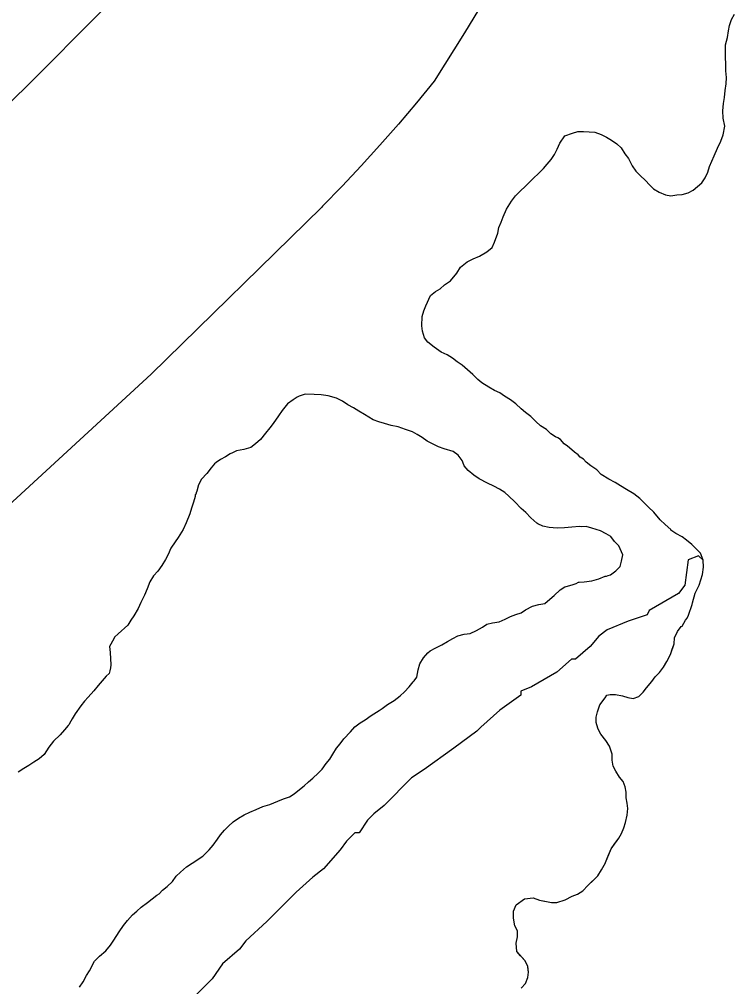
# Model space of a CAD drawing. Extents: x 3172297 to 3210190, y 958463 to 983887.
# Drawn here: x 3189404 to 3189801, y 968133 to 968670 of the extents above; entities that cross this region are included whole.
import ezdxf

# ---------------------------------------------------------------- set-up
doc = ezdxf.new("R2010")
doc.units = 0
for name, color, linetype in [('V-LEVE-TOET', 7, 'Continuous'), ('V-ROAD-CNTR', 7, 'Continuous'), ('V-SITE-VEGE', 7, 'Continuous'), ('V-TOPO-SHOR', 7, 'Continuous')]:
    doc.layers.add(name, color=color, linetype=linetype)

msp = doc.modelspace()

# ---------------------------------------------------------------- linework, layer by layer
at = {"layer": 'V-LEVE-TOET'}
msp.add_lwpolyline([(3189683.73, 968716.55), (3189650.66, 968662.16), (3189633.86, 968635.3), (3189633.86, 968635.3), (3189624.06, 968623.29), (3189614.04, 968611.46), (3189603.83, 968599.8), (3189593.4, 968588.31), (3189582.79, 968577.02), (3189571.97, 968565.91), (3189571.36, 968565.28), (3189571.36, 968565.28), (3189477.01, 968472.82), (3189477.01, 968472.82), (3189355.68, 968361.3)], dxfattribs=at)
at = {"layer": 'V-ROAD-CNTR'}
msp.add_lwpolyline([(3189201.97, 968437.54), (3189322.02, 968550.61), (3189322.02, 968550.61), (3189365.41, 968591.19), (3189408.08, 968632.53), (3189450.02, 968674.6)], dxfattribs=at)
at = {"layer": 'V-SITE-VEGE'}
for p, q in [((3189780.53, 968372.06), (3189774.81, 968369.9)), ((3189783.04, 968369.61), (3189780.53, 968372.06)), ((3189774.81, 968369.9), (3189772.96, 968355.78)), ((3189782.66, 968361.8), (3189783.3, 968365.7)), ((3189783.3, 968365.7), (3189783.04, 968369.61)), ((3189780.79, 968355.82), (3189782.66, 968361.8)), ((3189772.96, 968355.78), (3189769.46, 968351.1)), ((3189778.63, 968351.34), (3189780.79, 968355.82)), ((3189769.46, 968351.1), (3189753.13, 968341.69)), ((3189777.07, 968345.95), (3189778.63, 968351.34)), ((3189774.89, 968339.07), (3189777.06, 968345.05)), ((3189777.06, 968345.05), (3189777.07, 968345.95)), ((3189751.97, 968339.35), (3189741.47, 968335.81)), ((3189753.13, 968341.69), (3189751.97, 968339.35)), ((3189774.28, 968337.57), (3189774.89, 968339.07)), ((3189741.47, 968335.81), (3189729.8, 968331.1)), ((3189771.52, 968333.1), (3189773.36, 968336.38)), ((3189773.36, 968336.38), (3189774.28, 968337.57)), ((3189729.8, 968331.1), (3189725.13, 968327.58)), ((3189767.25, 968326.54), (3189768.79, 968330.13)), ((3189768.79, 968330.13), (3189770.92, 968332.81)), ((3189770.92, 968332.81), (3189771.52, 968333.1)), ((3189725.13, 968327.58), (3189720.48, 968321.72)), ((3189765.04, 968317.26), (3189766.91, 968323.24)), ((3189766.91, 968323.24), (3189767.25, 968326.54)), ((3189720.48, 968321.72), (3189712.32, 968314.68)), ((3189709.98, 968314.67), (3189701.83, 968307.63)), ((3189712.32, 968314.68), (3189709.98, 968314.67)), ((3189761.06, 968310.39), (3189762.89, 968313.38)), ((3189762.89, 968313.38), (3189765.04, 968317.26)), ((3189701.83, 968307.63), (3189687.83, 968299.41)), ((3189756.49, 968305.04), (3189758.92, 968307.41)), ((3189758.92, 968307.41), (3189761.06, 968310.39)), ((3189751.62, 968298.79), (3189754.66, 968302.36)), ((3189754.66, 968302.36), (3189756.49, 968305.04)), ((3189687.83, 968299.41), (3189682, 968297.05)), ((3189682, 968297.05), (3189682, 968294.71)), ((3189747.36, 968294.03), (3189749.79, 968296.4)), ((3189749.79, 968296.4), (3189751.62, 968298.79)), ((3189682, 968294.71), (3189670.35, 968286.49)), ((3189725.69, 968289.47), (3189728.73, 968293.34)), ((3189728.73, 968293.34), (3189729.65, 968294.83)), ((3189729.65, 968294.83), (3189731.46, 968295.11)), ((3189731.46, 968295.11), (3189734.46, 968295.08)), ((3189734.46, 968295.08), (3189738.36, 968294.43)), ((3189738.36, 968294.43), (3189741.35, 968293.49)), ((3189741.35, 968293.49), (3189744.34, 968292.86)), ((3189744.34, 968292.86), (3189747.36, 968294.03)), ((3189670.35, 968286.49), (3189659.86, 968277.11)), ((3189723.81, 968282.58), (3189724.44, 968285.58)), ((3189724.44, 968285.58), (3189725.69, 968289.47)), ((3189723.78, 968279.58), (3189723.81, 968282.58)), ((3189657.53, 968274.77), (3189644.71, 968265.37)), ((3189659.86, 968277.11), (3189657.53, 968274.77)), ((3189724.64, 968276.57), (3189723.78, 968279.58)), ((3189724.64, 968276.26), (3189724.64, 968276.57)), ((3189726.41, 968273.24), (3189724.64, 968276.26)), ((3189729.07, 968269.61), (3189726.41, 968273.24)), ((3189731.14, 968266.58), (3189729.07, 968269.61)), ((3189644.71, 968265.37), (3189628.38, 968253.64)), ((3189732.59, 968262.06), (3189731.14, 968266.58)), ((3189732.55, 968258.76), (3189732.59, 968262.06)), ((3189733.12, 968255.45), (3189732.55, 968258.76)), ((3189628.38, 968253.64), (3189621.39, 968248.94)), ((3189734.58, 968252.73), (3189733.12, 968255.45)), ((3189621.39, 968248.94), (3189606.25, 968233.7)), ((3189736.65, 968249.4), (3189734.58, 968252.73)), ((3189738.73, 968246.98), (3189736.65, 968249.4)), ((3189739.89, 968243.96), (3189738.73, 968246.98)), ((3189740.46, 968240.95), (3189739.89, 968243.96)), ((3189740.43, 968237.95), (3189740.46, 968240.95)), ((3189740.99, 968234.94), (3189740.43, 968237.95)), ((3189606.25, 968233.7), (3189600.42, 968229)), ((3189740.92, 968228.33), (3189741.26, 968231.93)), ((3189741.26, 968231.93), (3189740.99, 968234.94)), ((3189600.42, 968229), (3189596.93, 968225.49)), ((3189739.97, 968224.14), (3189740.92, 968228.33)), ((3189596.93, 968225.49), (3189592.27, 968218.46)), ((3189737.81, 968218.16), (3189739.04, 968221.15)), ((3189739.04, 968221.15), (3189739.97, 968224.14)), ((3189589.94, 968218.45), (3189585.28, 968213.76)), ((3189592.27, 968218.46), (3189589.94, 968218.45)), ((3189732, 968209.51), (3189736.27, 968215.47)), ((3189736.27, 968215.47), (3189737.81, 968218.16)), ((3189585.28, 968213.76), (3189581.79, 968209.08)), ((3189581.79, 968209.08), (3189572.47, 968198.53)), ((3189728.91, 968202.04), (3189732, 968209.51)), ((3189726.76, 968197.86), (3189728.91, 968201.74)), ((3189728.91, 968201.74), (3189728.91, 968202.04)), ((3189572.47, 968198.53), (3189566.65, 968193.83)), ((3189719.16, 968189.23), (3189724.63, 968194.58)), ((3189724.63, 968194.58), (3189726.76, 968197.86)), ((3189566.65, 968193.83), (3189557.33, 968185.62)), ((3189716.43, 968186.26), (3189719.16, 968189.23)), ((3189557.33, 968185.62), (3189541.02, 968169.21)), ((3189706.46, 968181.27), (3189710.39, 968183.33)), ((3189710.39, 968183.33), (3189713.4, 968184.49)), ((3189713.4, 968184.49), (3189716.43, 968186.26)), ((3189677.86, 968174.98), (3189679.4, 968178.57)), ((3189679.4, 968178.57), (3189683.94, 968181.82)), ((3189683.94, 968181.82), (3189688.75, 968182.37)), ((3189688.75, 968182.37), (3189692.34, 968181.13)), ((3189692.34, 968181.13), (3189698.94, 968179.85)), ((3189698.94, 968179.85), (3189701.94, 968179.82)), ((3189701.94, 968179.82), (3189706.46, 968181.27)), ((3189677.81, 968171.08), (3189677.86, 968174.98)), ((3189541.02, 968169.21), (3189529.37, 968158.65)), ((3189678.67, 968166.86), (3189677.81, 968171.08)), ((3189680.14, 968164.15), (3189678.67, 968166.86)), ((3189680.1, 968160.84), (3189680.14, 968164.15)), ((3189529.37, 968158.65), (3189525.88, 968153.96)), ((3189679.46, 968157.25), (3189680.1, 968160.84)), ((3189679.71, 968152.74), (3189679.46, 968157.25)), ((3189525.88, 968153.96), (3189516.55, 968145.76)), ((3189684.16, 968147.58), (3189679.71, 968152.74)), ((3189516.55, 968145.76), (3189510.74, 968137.55)), ((3189685.93, 968144.56), (3189684.16, 968147.58)), ((3189685.86, 968138.25), (3189686.19, 968141.25)), ((3189686.19, 968141.25), (3189685.93, 968144.56)), ((3189510.74, 968137.55), (3189499.09, 968125.83)), ((3189684.62, 968134.96), (3189685.86, 968138.25)), ((3189682.19, 968132.29), (3189684.62, 968134.96))]:
    msp.add_line(p, q, dxfattribs=at)
at = {"layer": 'V-TOPO-SHOR'}
for points in [[(3189758.6, 968573.8), (3189762.18, 968572.26), (3189765.18, 968571.62), (3189768.49, 968572.18), (3189771.49, 968572.45), (3189774.81, 968573.31), (3189777.53, 968574.79), (3189779.95, 968576.86), (3189782.38, 968578.94), (3189784.21, 968581.62), (3189785.75, 968584.9), (3189786.68, 968587.9), (3189787.92, 968590.89), (3189789.15, 968593.88), (3189791, 968598.06), (3189792.85, 968601.94), (3189794.09, 968605.53), (3189795.04, 968610.33), (3189794.19, 968614.84), (3189793.94, 968618.75), (3189794.28, 968622.95), (3189794.92, 968626.24), (3189795.26, 968630.15), (3189795.9, 968633.74), (3189795.95, 968637.34), (3189795.69, 968640.95), (3189795.73, 968644.85), (3189795.47, 968648.46), (3189795.5, 968651.47), (3189795.55, 968655.37), (3189796.49, 968659.56), (3189797.14, 968663.16), (3189797.77, 968666.16), (3189798.71, 968669.45), (3189800.54, 968672.43)], [(3189750.36, 968401.51), (3189747.99, 968403.94), (3189744.71, 968406.38), (3189740.54, 968408.83), (3189737.26, 968410.96), (3189734.27, 968412.8), (3189730.69, 968414.64), (3189726.51, 968417.09), (3189724.14, 968419.82), (3189720.86, 968421.96), (3189718.18, 968424.09), (3189716.7, 968425.61), (3189714.91, 968426.83), (3189713.72, 968428.05), (3189711.64, 968429.57), (3189708.96, 968432), (3189707.77, 968432.92), (3189705.98, 968434.14), (3189703.91, 968436.56), (3189702.42, 968437.48), (3189701.22, 968438.09), (3189698.54, 968439.63), (3189696.16, 968442.06), (3189692.88, 968444.19), (3189690.21, 968446.63), (3189687.53, 968449.36), (3189684.56, 968451.49), (3189682.18, 968453.62), (3189679.2, 968456.36), (3189676.22, 968458.49), (3189672.95, 968460.64), (3189670.26, 968462.47), (3189667.27, 968463.7), (3189664.29, 968465.54), (3189660.41, 968467.98), (3189658.03, 968469.81), (3189655.36, 968472.55), (3189652.39, 968475.28), (3189649.41, 968477.72), (3189646.73, 968479.55), (3189644.05, 968481.68), (3189641.06, 968483.52), (3189637.78, 968485.05), (3189633.91, 968487.8), (3189630.33, 968490.54), (3189628.56, 968492.96), (3189627.4, 968496.58), (3189627.13, 968499.59), (3189627.19, 968504.69), (3189628.12, 968507.98), (3189629.36, 968510.67), (3189631.82, 968516.35), (3189634.55, 968518.72), (3189637.27, 968520.2), (3189639.7, 968522.27), (3189643.03, 968524.64), (3189646.38, 968528.8), (3189648.52, 968532.08), (3189652.15, 968535.05), (3189655.48, 968536.81), (3189659.1, 968538.27), (3189663.03, 968540.63), (3189666.06, 968543), (3189667.29, 968545.99), (3189669.15, 968551.07), (3189669.79, 968554.07), (3189671.02, 968557.06), (3189672.25, 968560.05), (3189674.1, 968564.23), (3189676.85, 968568.7), (3189678.99, 968571.68), (3189681.42, 968574.06), (3189684.76, 968577.32), (3189689.01, 968581.48), (3189691.74, 968584.15), (3189694.48, 968586.83), (3189696.6, 968589.21), (3189698.73, 968591.88), (3189700.57, 968594.57), (3189702.1, 968597.55), (3189703.64, 968600.84), (3189706.39, 968605.01), (3189710.61, 968606.47), (3189713.62, 968607.33), (3189716.63, 968607.3), (3189719.93, 968607.26), (3189722.93, 968606.93), (3189726.52, 968605.69), (3189729.5, 968604.15), (3189732.19, 968602.62), (3189735.17, 968600.48), (3189737.55, 968598.36), (3189739.61, 968595.03), (3189741.69, 968592.31), (3189743.74, 968588.38), (3189745.81, 968585.35), (3189748.19, 968582.92), (3189751.16, 968580.19), (3189753.23, 968577.76), (3189755.61, 968575.63), (3189758.6, 968573.8)], [(3189678.58, 968401.95), (3189675.27, 968405.13), (3189673, 968407.25), (3189670.09, 968408.95), (3189666.97, 968410.66), (3189663.43, 968412.38), (3189658.85, 968414.73), (3189655.95, 968416.85), (3189652.84, 968419.4), (3189650.56, 968421.93), (3189650.36, 968422.57), (3189649.34, 968424.88), (3189647.28, 968427.83), (3189644.38, 968429.95), (3189639.37, 968431.47), (3189636.25, 968432.56), (3189630, 968435.56), (3189627.31, 968437.68), (3189624.4, 968439.38), (3189621.9, 968440.88), (3189620.86, 968441.1), (3189617.94, 968442.18), (3189613.98, 968443.68), (3189610.02, 968444.36), (3189606.26, 968445.45), (3189603.13, 968446.32), (3189600.01, 968447.4), (3189595.23, 968450.38), (3189592.11, 968452.3), (3189589.2, 968454.21), (3189586.08, 968455.71), (3189582.97, 968457.84), (3189579.64, 968459.55), (3189575.05, 968460.86), (3189571.29, 968461.32), (3189567.32, 968461.57), (3189562.3, 968461.63), (3189558.94, 968460.62), (3189557.89, 968460.01), (3189555.78, 968458.56), (3189552.61, 968456.3), (3189549.64, 968452.56), (3189547.52, 968449.66), (3189544.54, 968445.51), (3189542.84, 968443.02), (3189540.3, 968440.11), (3189537.54, 968436.59), (3189534.79, 968434.11), (3189532.25, 968432.05), (3189528.27, 968431.04), (3189524.29, 968430.25), (3189521.97, 968429.23), (3189520.71, 968428.62), (3189518.18, 968426.97), (3189515.45, 968425.54), (3189512.92, 968423.89), (3189512.07, 968423.07), (3189510.16, 968420.79), (3189507.83, 968417.67), (3189504.86, 968414.57), (3189503.15, 968411.45), (3189502.28, 968407.9), (3189501.85, 968407.07), (3189501.63, 968406.03), (3189501.42, 968406.03), (3189501.41, 968404.98), (3189500.33, 968401.86), (3189499.24, 968398.52), (3189498.37, 968395.39), (3189496.43, 968390.39), (3189494.71, 968386.65), (3189491.95, 968382.28), (3189490.25, 968379.79), (3189487.91, 968376.26), (3189486.4, 968372.72), (3189484.91, 968370.02), (3189482.78, 968366.69), (3189480.65, 968363.58), (3189478.32, 968360.88), (3189476.19, 968357.56), (3189474.68, 968353.81), (3189473.18, 968350.27), (3189471.25, 968346.11), (3189469.75, 968342.78), (3189467.4, 968338.83), (3189465.7, 968336.34), (3189464, 968333.64), (3189458.71, 968328.88), (3189456.6, 968327.02), (3189456.17, 968325.98), (3189453.82, 968321.82), (3189454.2, 968318.47), (3189454.54, 968311.56), (3189454.31, 968309.89), (3189454.09, 968308.22), (3189453.65, 968306.76), (3189451.96, 968305.32), (3189449.84, 968302.83), (3189447.51, 968300.14), (3189445.18, 968297.23), (3189442, 968293.71)], [(3189531.67, 968229.94), (3189535.24, 968231.37), (3189538.82, 968233), (3189542.81, 968234.21), (3189547.22, 968236.04), (3189550.37, 968237.26), (3189553.73, 968238.48), (3189556.26, 968240.13), (3189559.22, 968242.4), (3189561.75, 968244.46), (3189564.29, 968246.73), (3189566.61, 968248.8), (3189569.57, 968251.49), (3189571.69, 968253.77), (3189574.03, 968256.88), (3189575.94, 968259.37), (3189577.64, 968262.07), (3189579.77, 968265.39), (3189581.68, 968267.88), (3189583.8, 968270.58), (3189587.4, 968274.51), (3189589.95, 968277.2), (3189592.9, 968279.47), (3189595.64, 968281.11), (3189599.01, 968283.59), (3189601.96, 968285.44), (3189603.44, 968286.26), (3189605.12, 968287.49), (3189608.08, 968289.55), (3189611.66, 968291.82), (3189615.04, 968294.5), (3189617.36, 968296.56), (3189620.11, 968299.46), (3189622.23, 968302.16), (3189622.87, 968302.78), (3189624.36, 968304.85), (3189625.03, 968308.82), (3189625.9, 968312.16), (3189628.03, 968315.48), (3189630.37, 968318.18), (3189631.63, 968319.42), (3189634.37, 968320.85), (3189638.16, 968322.69), (3189641.31, 968324.54), (3189644.26, 968326.18), (3189647, 968327.62), (3189650.57, 968328.62), (3189653.92, 968329), (3189657.28, 968330.64), (3189660.65, 968332.48), (3189663.18, 968334.13), (3189666.33, 968334.93), (3189669.89, 968335.52), (3189673.26, 968336.95), (3189676.2, 968338.38), (3189679.14, 968339.6), (3189682.08, 968340.4), (3189684.61, 968342.05), (3189688.4, 968344.1), (3189691.97, 968345.11), (3189695.32, 968345.7), (3189698.07, 968347.97), (3189700.39, 968350.03), (3189703.77, 968353.13), (3189706.3, 968354.78), (3189707.14, 968354.98), (3189710.5, 968355.99), (3189712.6, 968356.8), (3189713.87, 968357.41), (3189714.28, 968357.41), (3189717, 968357.59), (3189721.4, 968358.17), (3189725.19, 968359.38), (3189728.76, 968360.8), (3189729.39, 968360.8), (3189730.44, 968361.2), (3189731.7, 968361.61), (3189734.65, 968363.67), (3189736.98, 968366.15), (3189737.85, 968369.07), (3189738.51, 968372.62), (3189736.27, 968377.67), (3189733.99, 968379.99), (3189731.93, 968382.74), (3189729.23, 968384.23), (3189726.11, 968385.94), (3189721.31, 968387.46), (3189718.19, 968388.33), (3189715.46, 968388.15), (3189714.42, 968388.37), (3189710.23, 968388), (3189706.25, 968387.63), (3189702.06, 968387.46), (3189697.67, 968387.72), (3189694.13, 968388.6), (3189691.42, 968389.89), (3189690.8, 968390.1), (3189687.48, 968393.07), (3189684.8, 968396.03), (3189682.1, 968398.36), (3189678.58, 968401.95)], [(3189685.93, 968144.56), (3189684.16, 968147.58), (3189681.79, 968150.31), (3189679.71, 968152.74), (3189679.46, 968157.24), (3189680.1, 968160.84), (3189680.14, 968164.15), (3189678.67, 968166.86), (3189677.81, 968171.08), (3189677.86, 968174.98), (3189679.4, 968178.57), (3189683.94, 968181.82), (3189688.75, 968182.37), (3189692.34, 968181.13), (3189695.34, 968180.49), (3189698.94, 968179.85), (3189701.94, 968179.82), (3189706.46, 968181.27), (3189710.39, 968183.33), (3189713.4, 968184.49), (3189716.43, 968186.26), (3189719.16, 968189.23), (3189722.2, 968192.2), (3189724.63, 968194.58), (3189726.76, 968197.86), (3189728.91, 968201.74), (3189728.91, 968202.04), (3189730.46, 968205.63), (3189732, 968209.51), (3189734.14, 968212.49), (3189736.27, 968215.47), (3189737.81, 968218.16), (3189739.04, 968221.15), (3189739.97, 968224.14), (3189740.92, 968228.33), (3189741.26, 968231.93), (3189740.99, 968234.94), (3189740.43, 968237.95), (3189740.46, 968240.95), (3189739.89, 968243.96), (3189738.73, 968246.98), (3189736.65, 968249.4), (3189734.58, 968252.73), (3189733.12, 968255.45), (3189732.55, 968258.76), (3189732.59, 968262.06), (3189731.14, 968266.58), (3189729.07, 968269.61), (3189726.41, 968273.24), (3189724.64, 968276.26), (3189724.64, 968276.57), (3189723.78, 968279.58), (3189723.81, 968282.58), (3189724.44, 968285.58), (3189725.69, 968289.47), (3189728.73, 968293.34), (3189729.65, 968294.83), (3189731.46, 968295.11), (3189734.46, 968295.08), (3189738.36, 968294.43), (3189741.35, 968293.5), (3189744.34, 968292.86), (3189747.36, 968294.03), (3189749.79, 968296.4), (3189751.62, 968298.79), (3189754.66, 968302.36), (3189756.49, 968305.04), (3189758.92, 968307.41), (3189761.06, 968310.39), (3189762.89, 968313.38), (3189765.04, 968317.26), (3189765.97, 968320.25), (3189766.91, 968323.24), (3189767.25, 968326.54), (3189768.79, 968330.13), (3189770.92, 968332.81), (3189771.52, 968333.1), (3189773.36, 968336.38), (3189774.28, 968337.57), (3189774.89, 968339.07), (3189777.06, 968345.05), (3189777.07, 968345.95), (3189777.7, 968348.05), (3189778.63, 968351.34), (3189780.79, 968355.82), (3189781.72, 968358.81), (3189782.66, 968361.8), (3189783.3, 968365.7), (3189783.04, 968369.61), (3189781.58, 968373.53), (3189776.83, 968378.39), (3189773.86, 968380.83), (3189771.48, 968382.65), (3189767.89, 968384.49), (3189765.21, 968386.33), (3189765.21, 968386.63), (3189761.94, 968389.36), (3189759.27, 968392.1), (3189755.71, 968396.34), (3189752.74, 968399.08), (3189750.36, 968401.51)], [(3189442, 968293.71), (3189439.88, 968291.43), (3189437.97, 968288.94), (3189434.78, 968284.38), (3189433.08, 968281.68), (3189432.44, 968280.43), (3189431.37, 968278.35), (3189430.94, 968277.93), (3189428.83, 968275.66), (3189426.49, 968272.75), (3189422.69, 968269.24), (3189420.14, 968265.92), (3189417.58, 968261.97), (3189414.83, 968259.49), (3189411.89, 968257.64), (3189409.15, 968255.79), (3189406.41, 968254.15), (3189403.25, 968252.09)], [(3189437.27, 968132.87), (3189439.19, 968135.78), (3189441.11, 968139.32), (3189442.81, 968142.02), (3189445.59, 968147.21), (3189448.35, 968150.11), (3189451.72, 968153), (3189454.48, 968156.11), (3189456.18, 968159.02), (3189459.16, 968163.59), (3189461.51, 968167.12), (3189463.84, 968169.82), (3189466.59, 968172.92), (3189468.92, 968174.99), (3189471.45, 968177.26), (3189474.83, 968179.74), (3189477.57, 968181.8), (3189480.1, 968183.86), (3189481.37, 968184.68), (3189483.27, 968186.75), (3189485.81, 968188.61), (3189488.77, 968191.51), (3189490.89, 968194.41), (3189493.22, 968196.69), (3189496.6, 968199.58), (3189499.76, 968201.63), (3189505.66, 968205.55), (3189509.05, 968209.06), (3189511.38, 968211.55), (3189513.72, 968214.87), (3189515.42, 968217.36), (3189516.48, 968218.6), (3189517.54, 968219.85), (3189519.87, 968222.12), (3189522.4, 968224.61), (3189525.36, 968226.66), (3189528.52, 968228.51), (3189531.67, 968229.94)], [(3189682.19, 968132.29), (3189684.62, 968134.96), (3189685.86, 968138.25), (3189686.19, 968141.25), (3189685.92, 968143.96), (3189685.93, 968144.56)]]:
    msp.add_lwpolyline(points, dxfattribs=at)

doc.saveas('drawing.dxf')
